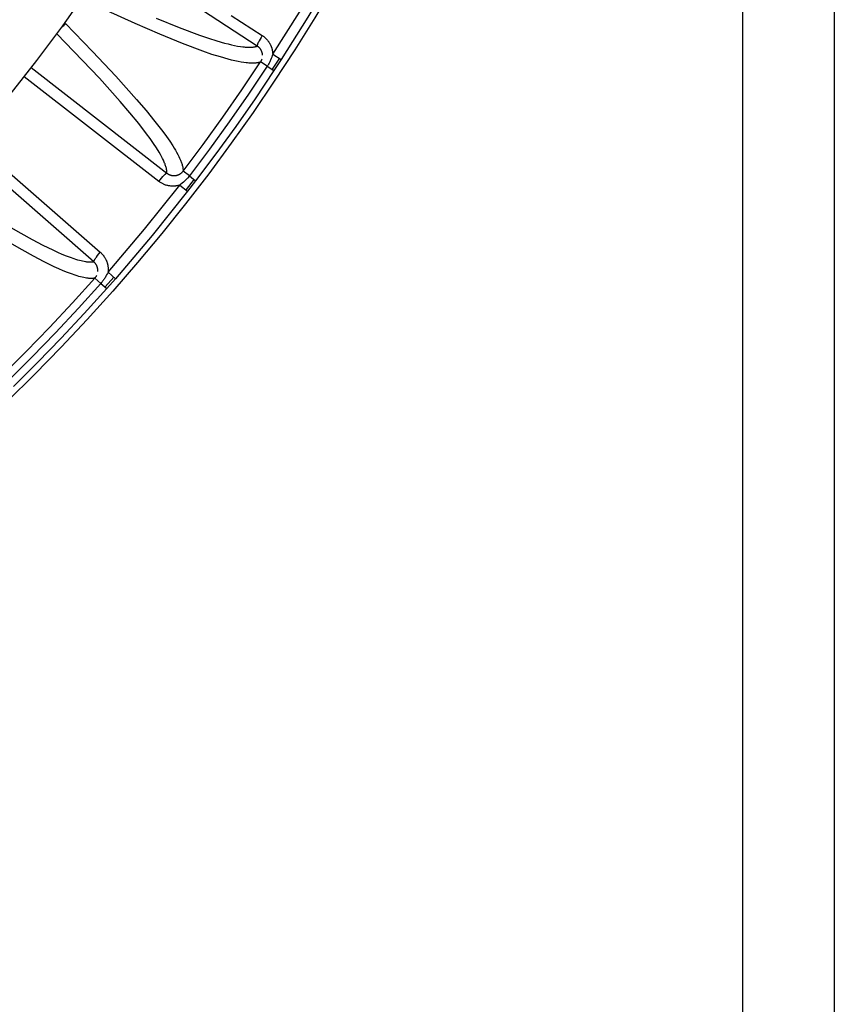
# Model space of a CAD drawing. Header units: millimetres. Extents: x -2637 to -1637, y 678 to 1678.
# Tile 299 of 348: x -1975 to -1939, y 1344 to 1387. Entities that reach past the tile are written whole.
import ezdxf

# ---------------------------------------------------------------- set-up
doc = ezdxf.new("R2010")
doc.units = ezdxf.units.MM
doc.layers.add('Make2D$B.SHOW mini', color=7, linetype='Continuous', true_color=0x000000)

msp = doc.modelspace()

# ---------------------------------------------------------------- linework, layer by layer
at = {"layer": 'Make2D$B.SHOW mini', "color": 18, "lineweight": -3, "true_color": 0x000000}
for points in [[(-1943.417, 1410.546), (-1943.417, 1263.156)], [(-1939.417, 1410.546), (-1939.417, 1263.156)], [(-1955.031, 1401.884), (-1955.598, 1400.402), (-1956.196, 1398.925), (-1956.823, 1397.455), (-1957.482, 1395.992), (-1958.17, 1394.536), (-1958.889, 1393.089), (-1959.637, 1391.652), (-1960.416, 1390.226), (-1961.224, 1388.811), (-1962.061, 1387.409), (-1962.928, 1386.02), (-1963.823, 1384.645), (-1964.747, 1383.286), (-1965.7, 1381.942), (-1966.68, 1380.615), (-1967.687, 1379.306), (-1968.721, 1378.016), (-1969.781, 1376.745), (-1970.867, 1375.494), (-1971.978, 1374.264), (-1973.114, 1373.056), (-1974.273, 1371.87), (-1975.456, 1370.707)], [(-1963.891, 1385.827), (-1962.732, 1387.664), (-1961.621, 1389.531), (-1960.56, 1391.427), (-1959.548, 1393.349)], [(-1959.161, 1393.152), (-1960.178, 1391.22), (-1961.245, 1389.314), (-1962.362, 1387.437), (-1963.527, 1385.59)], [(-1975.336, 1384.074), (-1974.17, 1385.558), (-1973.044, 1387.068), (-1971.959, 1388.602)], [(-1964.418, 1385.488), (-1964.431, 1385.483), (-1964.444, 1385.478), (-1964.458, 1385.474), (-1964.472, 1385.47), (-1964.486, 1385.465), (-1964.501, 1385.462), (-1964.516, 1385.458), (-1964.532, 1385.455), (-1964.548, 1385.452), (-1964.565, 1385.449), (-1964.599, 1385.444), (-1964.635, 1385.44), (-1964.673, 1385.437), (-1964.713, 1385.434), (-1964.754, 1385.433), (-1964.797, 1385.433), (-1964.842, 1385.435), (-1964.89, 1385.437), (-1964.939, 1385.44), (-1964.99, 1385.444), (-1965.043, 1385.45), (-1965.155, 1385.465), (-1965.275, 1385.484), (-1965.404, 1385.508), (-1965.541, 1385.537), (-1965.686, 1385.571), (-1965.84, 1385.611), (-1966.172, 1385.704), (-1966.539, 1385.819), (-1966.937, 1385.955), (-1967.825, 1386.286), (-1968.819, 1386.692), (-1969.891, 1387.157), (-1972.172, 1388.211)], [(-1964.565, 1386.181), (-1967.622, 1388.161)], [(-1968.966, 1387.396), (-1967.973, 1386.989), (-1967.086, 1386.656), (-1966.688, 1386.52), (-1966.322, 1386.404), (-1965.989, 1386.309), (-1965.835, 1386.27), (-1965.69, 1386.235), (-1965.553, 1386.206), (-1965.424, 1386.181), (-1965.304, 1386.161), (-1965.191, 1386.146), (-1965.138, 1386.14), (-1965.087, 1386.136), (-1965.038, 1386.132), (-1964.991, 1386.13), (-1964.946, 1386.129), (-1964.902, 1386.128), (-1964.861, 1386.129), (-1964.821, 1386.131), (-1964.783, 1386.134), (-1964.747, 1386.138), (-1964.713, 1386.142), (-1964.696, 1386.145), (-1964.68, 1386.148), (-1964.664, 1386.152), (-1964.649, 1386.155), (-1964.634, 1386.159), (-1964.62, 1386.163), (-1964.605, 1386.167), (-1964.592, 1386.171), (-1964.578, 1386.176), (-1964.565, 1386.181)], [(-1965.705, 1387.514), (-1964.347, 1386.635)], [(-1973.096, 1387.007), (-1973.08, 1387.016), (-1973.065, 1387.024), (-1973.055, 1387.031), (-1973.045, 1387.037), (-1973.035, 1387.044), (-1973.025, 1387.051), (-1973.015, 1387.059), (-1973.006, 1387.066), (-1972.996, 1387.074), (-1972.987, 1387.082), (-1972.978, 1387.091), (-1972.969, 1387.099), (-1972.961, 1387.108), (-1972.953, 1387.118), (-1972.944, 1387.127), (-1972.936, 1387.137), (-1972.928, 1387.147), (-1972.921, 1387.157)], [(-1972.921, 1387.157), (-1971.741, 1385.946), (-1970.731, 1384.872), (-1969.823, 1383.858), (-1969.407, 1383.37), (-1969.024, 1382.9), (-1968.68, 1382.452), (-1968.525, 1382.238), (-1968.382, 1382.032), (-1968.251, 1381.833), (-1968.191, 1381.737), (-1968.135, 1381.643), (-1968.083, 1381.551), (-1968.034, 1381.462), (-1967.99, 1381.375), (-1967.949, 1381.291), (-1967.914, 1381.21), (-1967.897, 1381.17), (-1967.882, 1381.132), (-1967.868, 1381.094), (-1967.856, 1381.056), (-1967.844, 1381.02), (-1967.834, 1380.984), (-1967.825, 1380.949), (-1967.817, 1380.915), (-1967.811, 1380.882), (-1967.808, 1380.866), (-1967.806, 1380.85), (-1967.804, 1380.834), (-1967.802, 1380.819), (-1967.801, 1380.803), (-1967.8, 1380.788), (-1967.799, 1380.773), (-1967.799, 1380.759), (-1967.799, 1380.744), (-1967.799, 1380.73)], [(-1968.502, 1380.642), (-1968.502, 1380.656), (-1968.502, 1380.67), (-1968.502, 1380.685), (-1968.503, 1380.7), (-1968.504, 1380.715), (-1968.505, 1380.73), (-1968.507, 1380.746), (-1968.509, 1380.761), (-1968.512, 1380.777), (-1968.515, 1380.794), (-1968.521, 1380.827), (-1968.529, 1380.861), (-1968.538, 1380.895), (-1968.549, 1380.931), (-1968.56, 1380.968), (-1968.573, 1381.005), (-1968.587, 1381.043), (-1968.603, 1381.082), (-1968.619, 1381.121), (-1968.655, 1381.202), (-1968.696, 1381.286), (-1968.741, 1381.372), (-1968.79, 1381.462), (-1968.842, 1381.553), (-1968.959, 1381.743), (-1969.09, 1381.941), (-1969.234, 1382.148), (-1969.39, 1382.361), (-1969.734, 1382.808), (-1970.118, 1383.277), (-1970.534, 1383.764), (-1971.442, 1384.777), (-1973.299, 1386.719)], [(-1964.347, 1386.635), (-1964.395, 1386.559), (-1964.442, 1386.48), (-1964.486, 1386.402), (-1964.505, 1386.366), (-1964.522, 1386.331), (-1964.537, 1386.3), (-1964.543, 1386.285), (-1964.549, 1386.271), (-1964.554, 1386.258), (-1964.558, 1386.246), (-1964.562, 1386.235), (-1964.563, 1386.23), (-1964.565, 1386.225), (-1964.566, 1386.221), (-1964.567, 1386.216), (-1964.568, 1386.212), (-1964.568, 1386.208), (-1964.569, 1386.205), (-1964.569, 1386.203), (-1964.569, 1386.201), (-1964.57, 1386.2), (-1964.57, 1386.198), (-1964.57, 1386.197), (-1964.57, 1386.195), (-1964.57, 1386.194), (-1964.57, 1386.193), (-1964.57, 1386.192), (-1964.57, 1386.191), (-1964.57, 1386.19), (-1964.569, 1386.19), (-1964.569, 1386.189), (-1964.569, 1386.189), (-1964.569, 1386.188), (-1964.569, 1386.188), (-1964.569, 1386.187), (-1964.569, 1386.187), (-1964.569, 1386.186), (-1964.569, 1386.186), (-1964.568, 1386.185), (-1964.568, 1386.185), (-1964.568, 1386.185), (-1964.568, 1386.184), (-1964.568, 1386.184), (-1964.568, 1386.183), (-1964.567, 1386.183), (-1964.567, 1386.183), (-1964.567, 1386.182), (-1964.567, 1386.182), (-1964.566, 1386.182), (-1964.566, 1386.181), (-1964.566, 1386.181), (-1964.566, 1386.181), (-1964.565, 1386.181)], [(-1964.347, 1386.635), (-1964.326, 1386.621), (-1964.306, 1386.606), (-1964.286, 1386.591), (-1964.267, 1386.576), (-1964.248, 1386.561), (-1964.23, 1386.546), (-1964.212, 1386.53), (-1964.196, 1386.514), (-1964.179, 1386.498), (-1964.163, 1386.481), (-1964.148, 1386.465), (-1964.133, 1386.448), (-1964.119, 1386.432), (-1964.106, 1386.415), (-1964.092, 1386.398), (-1964.08, 1386.38), (-1964.068, 1386.363), (-1964.056, 1386.346), (-1964.045, 1386.328), (-1964.034, 1386.311), (-1964.023, 1386.293), (-1964.014, 1386.276), (-1964.004, 1386.258), (-1963.995, 1386.24), (-1963.987, 1386.223), (-1963.978, 1386.205), (-1963.971, 1386.187), (-1963.963, 1386.17), (-1963.956, 1386.152), (-1963.95, 1386.134), (-1963.944, 1386.117), (-1963.938, 1386.099), (-1963.932, 1386.082), (-1963.927, 1386.064), (-1963.923, 1386.047), (-1963.918, 1386.029), (-1963.914, 1386.012), (-1963.911, 1385.995), (-1963.904, 1385.961), (-1963.899, 1385.927), (-1963.895, 1385.893), (-1963.893, 1385.86), (-1963.891, 1385.827)], [(-1964.337, 1385.789), (-1964.338, 1385.805), (-1964.339, 1385.821), (-1964.342, 1385.838), (-1964.345, 1385.854), (-1964.348, 1385.871), (-1964.352, 1385.888), (-1964.355, 1385.896), (-1964.357, 1385.905), (-1964.36, 1385.913), (-1964.363, 1385.922), (-1964.366, 1385.93), (-1964.369, 1385.939), (-1964.372, 1385.947), (-1964.376, 1385.956), (-1964.379, 1385.965), (-1964.383, 1385.973), (-1964.387, 1385.982), (-1964.392, 1385.99), (-1964.396, 1385.999), (-1964.401, 1386.007), (-1964.406, 1386.016), (-1964.411, 1386.024), (-1964.417, 1386.033), (-1964.422, 1386.041), (-1964.428, 1386.05), (-1964.434, 1386.058), (-1964.44, 1386.066), (-1964.447, 1386.074), (-1964.454, 1386.083), (-1964.461, 1386.091), (-1964.468, 1386.099), (-1964.475, 1386.107), (-1964.483, 1386.115), (-1964.491, 1386.122), (-1964.5, 1386.13), (-1964.508, 1386.138), (-1964.517, 1386.145), (-1964.526, 1386.153), (-1964.536, 1386.16), (-1964.545, 1386.167), (-1964.555, 1386.174), (-1964.565, 1386.181)], [(-1963.891, 1385.827), (-1963.912, 1385.763), (-1963.934, 1385.699), (-1963.959, 1385.632), (-1963.987, 1385.566), (-1964.002, 1385.532), (-1964.017, 1385.498), (-1964.034, 1385.464), (-1964.051, 1385.431), (-1964.07, 1385.397), (-1964.089, 1385.364), (-1964.109, 1385.331), (-1964.13, 1385.298)], [(-1963.891, 1385.827), (-1963.527, 1385.59)], [(-1974.416, 1385.239), (-1968.502, 1380.642)], [(-1967.799, 1380.73), (-1966.923, 1381.897), (-1966.067, 1383.079), (-1965.232, 1384.276), (-1964.418, 1385.488)], [(-1964.13, 1385.298), (-1964.947, 1384.082), (-1965.786, 1382.88), (-1966.645, 1381.692), (-1967.525, 1380.521)], [(-1964.418, 1385.488), (-1964.413, 1385.496), (-1964.408, 1385.504), (-1964.403, 1385.512), (-1964.399, 1385.52), (-1964.394, 1385.528), (-1964.39, 1385.536), (-1964.383, 1385.551), (-1964.376, 1385.566), (-1964.37, 1385.581), (-1964.364, 1385.596), (-1964.359, 1385.61)], [(-1964.13, 1385.298), (-1964.418, 1385.488)], [(-1964.13, 1385.298), (-1963.843, 1385.109)], [(-1963.602, 1385.652), (-1963.918, 1385.17)], [(-1963.527, 1385.59), (-1963.843, 1385.109)], [(-1968.859, 1380.286), (-1974.723, 1384.845)], [(-1963.843, 1385.109), (-1964.663, 1383.887), (-1965.505, 1382.68), (-1966.368, 1381.488), (-1967.252, 1380.311)], [(-1977, 1382.083), (-1971.407, 1377.196)], [(-1971.687, 1376.777), (-1977.329, 1381.706)], [(-1968.859, 1380.286), (-1968.803, 1380.357), (-1968.744, 1380.427), (-1968.685, 1380.493), (-1968.657, 1380.523), (-1968.63, 1380.551), (-1968.605, 1380.575), (-1968.593, 1380.586), (-1968.582, 1380.596), (-1968.571, 1380.605), (-1968.561, 1380.613), (-1968.552, 1380.62), (-1968.548, 1380.623), (-1968.544, 1380.626), (-1968.54, 1380.629), (-1968.536, 1380.631), (-1968.533, 1380.633), (-1968.529, 1380.635), (-1968.526, 1380.637), (-1968.524, 1380.638), (-1968.523, 1380.638), (-1968.521, 1380.639), (-1968.52, 1380.64), (-1968.519, 1380.64), (-1968.517, 1380.641), (-1968.516, 1380.641), (-1968.515, 1380.642), (-1968.514, 1380.642), (-1968.513, 1380.642), (-1968.512, 1380.642), (-1968.512, 1380.642), (-1968.511, 1380.642), (-1968.511, 1380.643), (-1968.51, 1380.643), (-1968.51, 1380.643), (-1968.509, 1380.643), (-1968.509, 1380.643), (-1968.508, 1380.643), (-1968.508, 1380.643), (-1968.507, 1380.643), (-1968.507, 1380.643), (-1968.506, 1380.643), (-1968.506, 1380.643), (-1968.506, 1380.643), (-1968.505, 1380.643), (-1968.505, 1380.643), (-1968.504, 1380.642), (-1968.504, 1380.642), (-1968.504, 1380.642), (-1968.503, 1380.642), (-1968.503, 1380.642), (-1968.503, 1380.642), (-1968.502, 1380.642), (-1968.502, 1380.642)], [(-1968.502, 1380.642), (-1968.489, 1380.632), (-1968.475, 1380.622), (-1968.462, 1380.613), (-1968.448, 1380.605), (-1968.434, 1380.597), (-1968.42, 1380.589), (-1968.406, 1380.582), (-1968.392, 1380.576), (-1968.377, 1380.57), (-1968.362, 1380.564), (-1968.347, 1380.559), (-1968.332, 1380.555), (-1968.316, 1380.55), (-1968.3, 1380.546), (-1968.283, 1380.543), (-1968.266, 1380.54), (-1968.257, 1380.539), (-1968.249, 1380.538), (-1968.24, 1380.537), (-1968.231, 1380.536), (-1968.221, 1380.536), (-1968.212, 1380.535), (-1968.203, 1380.535), (-1968.193, 1380.535), (-1968.183, 1380.535), (-1968.173, 1380.535), (-1968.163, 1380.536), (-1968.153, 1380.537), (-1968.143, 1380.538), (-1968.133, 1380.539), (-1968.122, 1380.54), (-1968.112, 1380.542), (-1968.101, 1380.544), (-1968.091, 1380.546), (-1968.08, 1380.548), (-1968.069, 1380.551), (-1968.058, 1380.554), (-1968.047, 1380.557), (-1968.036, 1380.561), (-1968.026, 1380.564), (-1968.015, 1380.568), (-1968.004, 1380.573), (-1967.993, 1380.577), (-1967.983, 1380.582), (-1967.972, 1380.587), (-1967.961, 1380.593), (-1967.951, 1380.598), (-1967.941, 1380.604), (-1967.93, 1380.611), (-1967.92, 1380.617), (-1967.91, 1380.624), (-1967.901, 1380.631), (-1967.891, 1380.638), (-1967.882, 1380.645), (-1967.872, 1380.653), (-1967.863, 1380.661), (-1967.855, 1380.669), (-1967.846, 1380.677), (-1967.838, 1380.685), (-1967.83, 1380.694), (-1967.822, 1380.703), (-1967.814, 1380.712), (-1967.806, 1380.721), (-1967.799, 1380.73)], [(-1967.525, 1380.521), (-1967.55, 1380.49), (-1967.574, 1380.46), (-1967.599, 1380.431), (-1967.625, 1380.403), (-1967.651, 1380.375), (-1967.677, 1380.348), (-1967.704, 1380.322), (-1967.731, 1380.297), (-1967.785, 1380.249), (-1967.839, 1380.204), (-1967.893, 1380.161), (-1967.946, 1380.121)], [(-1967.525, 1380.521), (-1967.799, 1380.73)], [(-1967.525, 1380.521), (-1967.252, 1380.311)], [(-1971.07, 1376.331), (-1969.48, 1378.203), (-1967.946, 1380.121)], [(-1967.946, 1380.121), (-1967.967, 1380.115), (-1967.989, 1380.109), (-1968.01, 1380.103), (-1968.03, 1380.099), (-1968.051, 1380.094), (-1968.071, 1380.091), (-1968.092, 1380.087), (-1968.112, 1380.084), (-1968.132, 1380.082), (-1968.152, 1380.08), (-1968.171, 1380.078), (-1968.191, 1380.077), (-1968.21, 1380.076), (-1968.229, 1380.075), (-1968.248, 1380.075), (-1968.266, 1380.076), (-1968.284, 1380.076), (-1968.302, 1380.077), (-1968.32, 1380.078), (-1968.337, 1380.08), (-1968.372, 1380.083), (-1968.405, 1380.088), (-1968.437, 1380.094), (-1968.469, 1380.101), (-1968.5, 1380.109), (-1968.53, 1380.117), (-1968.56, 1380.126), (-1968.589, 1380.137), (-1968.618, 1380.148), (-1968.646, 1380.159), (-1968.673, 1380.172), (-1968.701, 1380.185), (-1968.728, 1380.2), (-1968.754, 1380.215), (-1968.781, 1380.231), (-1968.807, 1380.249), (-1968.833, 1380.267), (-1968.859, 1380.286)], [(-1967.946, 1380.121), (-1967.603, 1379.855)], [(-1967.322, 1380.379), (-1967.667, 1379.931)], [(-1967.252, 1380.311), (-1967.603, 1379.855)], [(-1967.603, 1379.855), (-1969.145, 1377.927), (-1970.743, 1376.045)], [(-1971.687, 1376.777), (-1971.698, 1376.775), (-1971.708, 1376.773), (-1971.719, 1376.771), (-1971.73, 1376.769), (-1971.753, 1376.766), (-1971.776, 1376.764), (-1971.8, 1376.762), (-1971.825, 1376.761), (-1971.851, 1376.761), (-1971.877, 1376.761), (-1971.904, 1376.762), (-1971.932, 1376.764), (-1971.96, 1376.766), (-1971.989, 1376.769), (-1972.019, 1376.773), (-1972.05, 1376.777), (-1972.113, 1376.788), (-1972.178, 1376.801), (-1972.247, 1376.816), (-1972.318, 1376.835), (-1972.391, 1376.855), (-1972.468, 1376.878), (-1972.546, 1376.903), (-1972.711, 1376.961), (-1972.885, 1377.028), (-1973.069, 1377.104), (-1973.262, 1377.188), (-1973.464, 1377.282), (-1973.896, 1377.494), (-1974.362, 1377.74), (-1974.862, 1378.017), (-1975.391, 1378.323)], [(-1971.64, 1376.071), (-1971.651, 1376.068), (-1971.661, 1376.066), (-1971.672, 1376.064), (-1971.683, 1376.062), (-1971.706, 1376.059), (-1971.729, 1376.056), (-1971.753, 1376.055), (-1971.778, 1376.053), (-1971.803, 1376.053), (-1971.83, 1376.053), (-1971.857, 1376.054), (-1971.884, 1376.056), (-1971.913, 1376.058), (-1971.942, 1376.061), (-1971.972, 1376.064), (-1972.002, 1376.068), (-1972.065, 1376.078), (-1972.131, 1376.091), (-1972.199, 1376.106), (-1972.27, 1376.124), (-1972.344, 1376.144), (-1972.42, 1376.167), (-1972.499, 1376.192), (-1972.664, 1376.249), (-1972.838, 1376.316), (-1973.022, 1376.391), (-1973.215, 1376.475), (-1973.417, 1376.568), (-1973.849, 1376.78), (-1974.316, 1377.025), (-1974.816, 1377.301), (-1975.346, 1377.606)], [(-1971.687, 1376.777), (-1971.687, 1376.778), (-1971.688, 1376.778), (-1971.688, 1376.778), (-1971.688, 1376.779), (-1971.688, 1376.779), (-1971.688, 1376.779), (-1971.689, 1376.78), (-1971.689, 1376.78), (-1971.689, 1376.78), (-1971.689, 1376.781), (-1971.689, 1376.781), (-1971.689, 1376.782), (-1971.689, 1376.782), (-1971.689, 1376.782), (-1971.69, 1376.783), (-1971.69, 1376.783), (-1971.69, 1376.784), (-1971.69, 1376.784), (-1971.69, 1376.785), (-1971.69, 1376.785), (-1971.69, 1376.786), (-1971.69, 1376.787), (-1971.69, 1376.787), (-1971.69, 1376.788), (-1971.69, 1376.788), (-1971.69, 1376.789), (-1971.69, 1376.79), (-1971.69, 1376.791), (-1971.689, 1376.793), (-1971.689, 1376.794), (-1971.689, 1376.796), (-1971.689, 1376.797), (-1971.688, 1376.799), (-1971.688, 1376.8), (-1971.687, 1376.802), (-1971.686, 1376.805), (-1971.685, 1376.809), (-1971.684, 1376.813), (-1971.682, 1376.817), (-1971.68, 1376.822), (-1971.678, 1376.826), (-1971.676, 1376.831), (-1971.67, 1376.841), (-1971.664, 1376.853), (-1971.658, 1376.865), (-1971.65, 1376.877), (-1971.642, 1376.891), (-1971.623, 1376.92), (-1971.601, 1376.952), (-1971.577, 1376.985), (-1971.523, 1377.056), (-1971.465, 1377.127), (-1971.407, 1377.196)], [(-1971.407, 1377.196), (-1971.388, 1377.179), (-1971.369, 1377.162), (-1971.352, 1377.144), (-1971.335, 1377.127), (-1971.319, 1377.109), (-1971.303, 1377.091), (-1971.288, 1377.073), (-1971.274, 1377.055), (-1971.26, 1377.036), (-1971.246, 1377.018), (-1971.234, 1376.999), (-1971.222, 1376.981), (-1971.21, 1376.962), (-1971.199, 1376.943), (-1971.188, 1376.925), (-1971.178, 1376.906), (-1971.168, 1376.887), (-1971.159, 1376.868), (-1971.151, 1376.849), (-1971.142, 1376.83), (-1971.135, 1376.812), (-1971.127, 1376.793), (-1971.121, 1376.774), (-1971.114, 1376.755), (-1971.108, 1376.737), (-1971.103, 1376.718), (-1971.098, 1376.699), (-1971.093, 1376.681), (-1971.088, 1376.662), (-1971.085, 1376.644), (-1971.081, 1376.626), (-1971.078, 1376.607), (-1971.075, 1376.589), (-1971.072, 1376.571), (-1971.07, 1376.553), (-1971.068, 1376.535), (-1971.067, 1376.518), (-1971.066, 1376.5), (-1971.064, 1376.465), (-1971.064, 1376.431), (-1971.065, 1376.397), (-1971.067, 1376.364), (-1971.07, 1376.331)], [(-1971.517, 1376.357), (-1971.515, 1376.373), (-1971.515, 1376.39), (-1971.515, 1376.406), (-1971.515, 1376.423), (-1971.516, 1376.44), (-1971.518, 1376.457), (-1971.519, 1376.466), (-1971.52, 1376.475), (-1971.522, 1376.483), (-1971.523, 1376.492), (-1971.525, 1376.501), (-1971.527, 1376.51), (-1971.529, 1376.519), (-1971.531, 1376.528), (-1971.534, 1376.537), (-1971.537, 1376.546), (-1971.539, 1376.555), (-1971.543, 1376.564), (-1971.546, 1376.573), (-1971.549, 1376.582), (-1971.553, 1376.592), (-1971.557, 1376.601), (-1971.561, 1376.61), (-1971.565, 1376.619), (-1971.57, 1376.628), (-1971.575, 1376.637), (-1971.58, 1376.646), (-1971.585, 1376.655), (-1971.591, 1376.664), (-1971.596, 1376.673), (-1971.602, 1376.682), (-1971.609, 1376.691), (-1971.615, 1376.7), (-1971.622, 1376.709), (-1971.629, 1376.718), (-1971.637, 1376.727), (-1971.644, 1376.735), (-1971.652, 1376.744), (-1971.661, 1376.753), (-1971.669, 1376.761), (-1971.678, 1376.769), (-1971.687, 1376.777)], [(-1971.07, 1376.331), (-1971.1, 1376.271), (-1971.131, 1376.21), (-1971.165, 1376.148), (-1971.202, 1376.086), (-1971.222, 1376.055), (-1971.242, 1376.024), (-1971.263, 1375.993), (-1971.285, 1375.962), (-1971.308, 1375.932), (-1971.332, 1375.901), (-1971.357, 1375.872), (-1971.382, 1375.842)], [(-1971.07, 1376.331), (-1970.743, 1376.045)], [(-1975.665, 1371.844), (-1974.631, 1372.874), (-1973.616, 1373.922), (-1972.618, 1374.988), (-1971.64, 1376.071)], [(-1971.382, 1375.842), (-1972.364, 1374.754), (-1973.366, 1373.684), (-1974.386, 1372.632), (-1975.424, 1371.597)], [(-1971.64, 1376.071), (-1971.634, 1376.078), (-1971.628, 1376.085), (-1971.622, 1376.092), (-1971.616, 1376.1), (-1971.611, 1376.107), (-1971.606, 1376.114), (-1971.596, 1376.128), (-1971.587, 1376.142), (-1971.579, 1376.156), (-1971.572, 1376.17), (-1971.565, 1376.183)], [(-1971.382, 1375.842), (-1971.64, 1376.071)], [(-1971.382, 1375.842), (-1971.125, 1375.613)], [(-1970.816, 1376.109), (-1971.191, 1375.683)], [(-1970.743, 1376.045), (-1971.125, 1375.613)], [(-1971.125, 1375.613), (-1972.111, 1374.521), (-1973.116, 1373.447), (-1974.141, 1372.39), (-1975.183, 1371.351)]]:
    msp.add_lwpolyline(points, dxfattribs=at)

doc.saveas('drawing.dxf')
